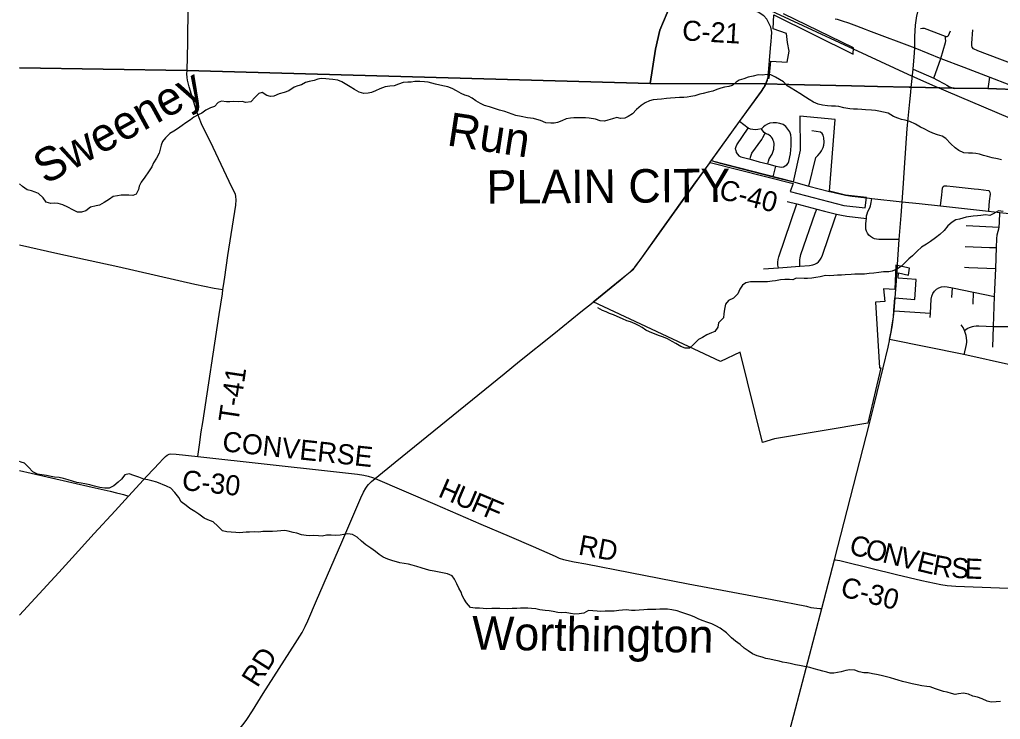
# Model space of a CAD drawing. Extents: x 114843 to 284848, y 317643 to 566895.
# Drawn here: x 114843 to 129491, y 431019 to 441467 of the extents above; entities that cross this region are included whole.
import ezdxf

# ---------------------------------------------------------------- set-up
doc = ezdxf.new("R2010")
doc.units = 0
for name, color, linetype in [('GM_X_City_Street', 7, 'Continuous'), ('GM_X_Corporation', 7, 'Continuous'), ('GM_X_Corporation_Text', 7, 'Continuous'), ('GM_X_County', 7, 'Continuous'), ('GM_X_County_Road', 7, 'Continuous'), ('GM_X_County_Road_Text', 7, 'Continuous'), ('GM_X_Minor_River', 7, 'Continuous'), ('GM_X_Minor_River_Text', 7, 'Continuous'), ('GM_X_Rail_Line', 7, 'Continuous'), ('GM_X_State_Route', 7, 'Continuous'), ('GM_X_Township', 7, 'Continuous'), ('GM_X_Township_Road', 7, 'Continuous'), ('GM_X_Township_Road_Text', 7, 'Continuous'), ('GM_X_US_Route', 7, 'Continuous')]:
    doc.layers.add(name, color=color, linetype=linetype)

msp = doc.modelspace()

# ---------------------------------------------------------------- linework, layer by layer
at = {"layer": 'GM_X_City_Street'}
for p, q in [((128495, 440593), (128603, 440888)), ((129307, 440434), (129331, 440607)), ((126099, 439120), (126139, 439281)), ((128978, 438391), (129471, 438371)), ((128765, 437318), (128774, 437464)), ((129084, 437219), (129090, 437399)), ((127902, 437119), (128446, 437086))]:
    msp.add_line(p, q, dxfattribs=at)
for points in [[(128603, 440888), (128672, 441128), (128676, 441149), (128673, 441184), (128673, 441215), (128632, 441228), (128568, 441255), (128396, 441320), (128358, 441333), (128327, 441333), (128300, 441330)], [(128673, 441215), (128683, 441215), (128694, 441217), (128705, 441222), (128714, 441231), (128744, 441302)], [(129616, 440497), (129698, 440722), (129703, 440754), (129696, 440784), (129668, 440805), (129156, 440999), (129088, 441032), (129070, 441054), (129063, 441083), (129063, 441117), (129081, 441313)], [(128187, 440727), (128495, 440593), (128543, 440570), (128654, 440509), (128692, 440490), (128733, 440466), (128802, 440441)], [(126220, 439265), (126250, 439270), (126277, 439282), (126301, 439300), (126320, 439323), (126333, 439350), (126354, 439465), (126366, 439581), (126368, 439698), (126361, 439746), (126344, 439792), (126318, 439834), (126285, 439870), (126245, 439899), (126198, 439917), (126149, 439926), (126099, 439927), (126049, 439920), (126013, 439907), (125980, 439888), (125951, 439865), (125925, 439837), (125867, 439826), (125831, 439823), (125794, 439826), (125759, 439834), (125725, 439849), (125597, 439948)], [(125538, 439516), (125537, 439545), (125543, 439573), (125555, 439600), (125725, 439849)], [(125753, 439382), (125758, 439414), (125768, 439445), (125781, 439473), (125927, 439677), (125942, 439707), (125979, 439773)], [(126018, 439312), (126027, 439352), (126040, 439388), (126082, 439460), (126098, 439502), (126106, 439535), (126109, 439559), (126111, 439595), (126111, 439616), (126106, 439644), (126099, 439663), (126087, 439690), (126072, 439712), (126060, 439725), (126039, 439741), (126023, 439751), (125992, 439764), (125979, 439773), (125964, 439783), (125941, 439808), (125925, 439837)], [(125538, 439516), (125547, 439485), (125563, 439457), (125586, 439434), (125614, 439418), (125753, 439382), (125889, 439346), (126018, 439312), (126139, 439281), (126190, 439267), (126220, 439265)], [(128595, 438687), (128607, 438770), (128614, 438848), (128623, 438907), (128627, 438952), (128631, 438968), (128638, 438978), (128649, 438985), (128692, 438984), (128787, 438976), (129100, 438942), (129163, 438936), (129314, 438917), (129325, 438912), (129335, 438893), (129338, 438860), (129335, 438824), (129330, 438796), (129319, 438701), (129312, 438608)], [(126176, 437762), (126167, 437803), (126166, 437845), (126171, 437886), (126182, 437927), (126450, 438717)], [(126305, 438754), (126450, 438717), (126750, 438639), (126863, 438609), (127041, 438565), (127117, 438546), (127197, 438532), (127489, 438500)], [(127981, 438182), (127807, 438185), (127676, 438184), (127643, 438187), (127610, 438195), (127579, 438209), (127551, 438227), (127527, 438251), (127508, 438278), (127493, 438308), (127483, 438340), (127479, 438373), (127480, 438423), (127489, 438500), (127493, 438537), (127501, 438569), (127512, 438600), (127542, 438659), (127553, 438688), (127561, 438736), (127569, 438798)], [(128023, 438748), (128278, 438723), (128595, 438687), (129312, 438608), (129484, 438588), (130178, 438514), (130580, 438469), (130809, 438444), (131062, 438418), (131127, 438413), (131177, 438413), (131191, 438413), (131223, 438420), (131255, 438428), (131326, 438452), (131809, 438631)], [(125954, 437745), (126176, 437762), (126498, 437786), (126640, 437795), (126688, 437804), (126719, 437816), (126748, 437832), (126774, 437852), (126796, 437876), (126814, 437904), (126835, 437948), (127020, 438495), (127041, 438565)], [(126498, 437786), (126494, 437838), (126496, 437880), (126501, 437912), (126513, 437959), (126725, 438576), (126750, 438639)], [(129377, 436576), (129388, 436883), (129405, 437335), (129421, 437752), (129434, 438065), (129438, 438193), (129445, 438254), (129456, 438309), (129466, 438342), (129471, 438371), (129477, 438442), (129484, 438588)], [(128964, 438080), (129329, 438065), (129434, 438065)], [(128954, 437769), (129020, 437768), (129421, 437752)], [(128442, 437018), (128446, 437086), (128458, 437295), (128466, 437337), (128482, 437377), (128505, 437412), (128536, 437442), (128573, 437464), (128613, 437478), (128656, 437483), (128698, 437479), (128774, 437464), (129090, 437399), (129405, 437335)], [(128948, 436463), (128984, 436617), (128988, 436650), (128990, 436673), (128987, 436714), (128981, 436751), (128967, 436797), (128956, 436827), (128933, 436870), (128904, 436908)], [(128956, 436827), (128993, 436854), (129032, 436872), (129073, 436885), (129096, 436890), (129130, 436895), (129171, 436896), (129388, 436883), (129585, 436883), (129697, 436885), (130085, 436878)]]:
    msp.add_lwpolyline(points, dxfattribs=at)
at = {"layer": 'GM_X_Corporation'}
msp.add_lwpolyline([(129656, 436310), (128947, 436465), (127834, 436691), (127859, 436804), (127876, 436911), (127893, 437031), (127901, 437122), (127913, 437311), (128212, 437289), (128234, 437588), (127965, 437608), (127971, 437686), (128118, 437654), (128134, 437757), (127929, 437800), (127916, 437438), (127746, 437449), (127763, 437257), (127624, 437247), (127686, 436269), (127705, 436269), (127510, 435440), (126119, 435209), (125936, 435155), (125606, 436501), (125313, 436362), (123409, 437255), (123814, 437583), (124010, 437741), (124024, 437761), (124144, 437928), (124383, 438262), (124920, 439012), (125154, 439335), (126395, 439022), (126353, 438900), (127155, 438694), (127473, 438658), (127489, 438812), (127177, 438846), (126937, 438908), (127023, 439978), (126494, 440027), (126501, 439520), (126398, 439047), (125170, 439357), (125597, 439944), (125922, 440399), (125958, 440454), (125975, 440482), (125988, 440509), (126018, 440595), (126038, 440595), (126065, 440845), (126304, 440830), (126335, 440995), (126311, 441128), (126298, 441260), (126097, 441331), (126105, 441539), (127290, 440954), (127295, 441045), (126251, 441553)], dxfattribs=at)
at = {"layer": 'GM_X_County'}
for points in [[(114843, 440749), (117343, 440710), (124261, 440514), (125988, 440509), (126332, 440501), (127267, 440479), (127654, 440470), (128127, 440459), (128158, 440458), (128801, 440444), (129305, 440437), (129824, 440418)], [(129824, 440418), (129305, 440437), (128801, 440444), (128158, 440458), (128127, 440459), (127654, 440470), (127267, 440479), (126332, 440501), (125988, 440509), (124261, 440514), (117343, 440710), (114843, 440749)]]:
    msp.add_lwpolyline(points, dxfattribs=at)
at = {"layer": 'GM_X_County_Road'}
for p, q in [((125177, 439366), (125597, 439948)), ((125152, 439331), (125168, 439353)), ((125168, 439353), (125177, 439366)), ((126099, 439120), (126402, 439043)), ((126402, 439043), (126631, 438982)), ((127502, 438806), (127569, 438798)), ((127569, 438798), (128023, 438748)), ((126822, 432674), (127012, 433402))]:
    msp.add_line(p, q, dxfattribs=at)
for points in [[(117344, 440708), (117354, 441119), (117368, 442783)], [(126069, 441145), (126074, 441206), (126075, 441279), (126062, 441355), (126025, 441433), (126001, 441474), (125956, 441523), (125918, 441551), (125881, 441573), (125836, 441595), (125800, 441606), (125760, 441615), (125709, 441620), (125639, 441625)], [(126022, 440606), (126024, 440615), (126059, 441040), (126069, 441145)], [(125989, 440506), (126013, 440564), (126019, 440592), (126022, 440606)], [(125597, 439948), (125923, 440396), (125959, 440451), (125976, 440480), (125989, 440506)], [(123407, 437251), (123813, 437578), (123888, 437640), (123962, 437703), (124009, 437750), (124029, 437772), (124071, 437826), (124110, 437878), (125152, 439331)], [(125177, 439366), (125181, 439362), (125222, 439347), (125306, 439322), (126099, 439120)], [(126631, 438982), (126941, 438902), (126946, 438901)], [(126946, 438901), (127095, 438864), (127178, 438846), (127275, 438831), (127496, 438806), (127502, 438806)], [(120152, 434616), (120452, 434862), (122082, 436180), (122311, 436367), (122821, 436776), (123227, 437106), (123407, 437251)], [(116469, 434353), (116747, 434656), (116931, 434852), (116979, 434902), (117023, 434943), (117049, 434965), (117077, 434979), (117104, 434983), (117183, 434979), (117503, 434945)], [(117503, 434945), (119532, 434720), (119889, 434683), (119985, 434668), (120049, 434653), (120111, 434632), (120152, 434616)], [(114843, 434736), (115014, 434696), (115927, 434489), (116196, 434425), (116292, 434404), (116355, 434387), (116397, 434377), (116469, 434353)], [(117845, 430520), (118139, 430886), (118198, 430964), (118236, 431018), (118321, 431147), (118483, 431404), (118958, 432150), (119062, 432317), (119108, 432404), (119150, 432493), (119278, 432795), (119654, 433666), (119940, 434326), (119980, 434414), (120013, 434472), (120032, 434499), (120053, 434524), (120098, 434569), (120152, 434616)], [(120152, 434616), (121043, 434235), (121733, 433936), (122155, 433757), (122515, 433601), (122844, 433454), (122903, 433426), (122968, 433405), (123126, 433371), (123299, 433340), (123961, 433213), (124828, 433044), (126082, 432808), (126596, 432708), (126660, 432692), (126792, 432676), (126822, 432674)], [(114843, 432577), (115073, 432827), (115428, 433212), (115627, 433430), (115957, 433794), (116268, 434132), (116469, 434353)], [(127012, 433402), (127028, 433403), (127058, 433399), (127092, 433393), (127155, 433379), (127939, 433185), (128316, 433095), (128505, 433054), (128601, 433035), (128696, 433020), (128761, 433014), (128825, 433010), (130001, 432962)]]:
    msp.add_lwpolyline(points, dxfattribs=at)
at = {"layer": 'GM_X_Minor_River'}
for points in [[(126308, 440481), (126252, 440540), (126191, 440574), (126133, 440606), (126061, 440644), (126007, 440647), (125931, 440639), (125871, 440643), (125798, 440624), (125724, 440606), (125660, 440584), (125592, 440565), (125547, 440535), (125500, 440493)], [(121238, 440465), (121166, 440481), (121054, 440505), (121002, 440520), (120944, 440532), (120890, 440538), (120822, 440542), (120748, 440541), (120690, 440531), (120640, 440531), (120571, 440527), (120501, 440503), (120439, 440480), (120373, 440474), (120301, 440462), (120225, 440432), (120160, 440403), (120100, 440379), (120050, 440367), (119982, 440363), (119914, 440386), (119844, 440426), (119778, 440466), (119706, 440511), (119654, 440539), (119598, 440563), (119522, 440574), (119468, 440577), (119419, 440581), (119348, 440587), (119296, 440576), (119240, 440559), (119170, 440543), (119115, 440527), (119051, 440493), (118999, 440477), (118943, 440458), (118863, 440404), (118794, 440378), (118722, 440358), (118638, 440323), (118588, 440319), (118536, 440335), (118468, 440379), (118418, 440366), (118363, 440312), (118295, 440240), (118223, 440230), (118167, 440244), (118107, 440240), (118037, 440243), (117981, 440241), (117931, 440239), (117858, 440248), (117808, 440230), (117752, 440170), (117694, 440150), (117624, 440116), (117567, 440070), (117511, 440044), (117445, 440009), (117393, 439971), (117324, 439925), (117272, 439885), (117200, 439839), (117146, 439803), (117089, 439765), (117023, 439702), (116979, 439646), (116956, 439594), (116942, 439533), (116926, 439475), (116886, 439399), (116845, 439327), (116817, 439271), (116767, 439197), (116714, 439117), (116660, 439039), (116631, 438983), (116621, 438931), (116585, 438859), (116535, 438841), (116475, 438844), (116409, 438846), (116358, 438846), (116306, 438838), (116242, 438826), (116186, 438785), (116108, 438737), (116035, 438695), (115985, 438689), (115903, 438665), (115833, 438614), (115769, 438592), (115706, 438594), (115637, 438628), (115565, 438665), (115491, 438703), (115419, 438721), (115365, 438726), (115310, 438722)], [(125500, 440493), (125485, 440485), (125433, 440469), (125371, 440457), (125318, 440446), (125258, 440424), (125194, 440400), (125126, 440382), (125052, 440362), (125002, 440352), (124929, 440331), (124867, 440321), (124813, 440309), (124761, 440307), (124697, 440305), (124633, 440300), (124563, 440294), (124502, 440288), (124432, 440280), (124366, 440277), (124306, 440269), (124250, 440253), (124184, 440225), (124125, 440183), (124055, 440123), (123995, 440063), (123932, 440019), (123882, 439998), (123816, 439992), (123764, 440004), (123700, 439984), (123626, 439964), (123576, 439951), (123514, 439957), (123444, 439979), (123351, 439994), (123295, 440002), (123229, 440002), (123173, 440000), (123121, 440000), (123071, 439997), (123005, 439985), (122943, 439955), (122878, 439931), (122826, 439921), (122776, 439921), (122704, 439928), (122622, 439960), (122570, 439976), (122516, 439991), (122428, 439999), (122334, 440019), (122256, 440038), (122088, 440094), (122012, 440115), (121862, 440165), (121784, 440186), (121726, 440214), (121658, 440256), (121600, 440297), (121546, 440325), (121492, 440341), (121438, 440366), (121370, 440406), (121304, 440438), (121238, 440465)], [(127895, 440023), (127813, 440070), (127747, 440084), (127677, 440102), (127625, 440111), (127565, 440115), (127478, 440119), (127422, 440123), (127358, 440128), (127298, 440132), (127244, 440136), (127154, 440152), (127078, 440169), (127026, 440173), (126968, 440175), (126908, 440179), (126832, 440192), (126768, 440204), (126702, 440236), (126636, 440276), (126582, 440309), (126498, 440363), (126432, 440404), (126366, 440442), (126308, 440481)], [(129509, 439374), (129447, 439390), (129369, 439405), (129299, 439423), (129238, 439437), (129178, 439456), (129122, 439466), (129072, 439472), (129014, 439472), (128944, 439480), (128872, 439513), (128816, 439551), (128750, 439613), (128677, 439692), (128623, 439728), (128553, 439748), (128481, 439771), (128425, 439795), (128351, 439835), (128299, 439862), (128221, 439906), (128139, 439946), (128071, 439967), (128013, 439977), (127961, 439997), (127895, 440023)], [(115310, 438722), (115238, 438742), (115195, 438807), (115127, 438869), (115075, 438891), (115023, 438909), (114955, 438928), (114885, 438976), (114843, 439015)], [(129533, 438602), (129463, 438612), (129393, 438573), (129333, 438541), (129271, 438551), (129201, 438543), (129147, 438539), (129082, 438532), (128982, 438520), (128928, 438504), (128878, 438490), (128824, 438476), (128772, 438443), (128705, 438389), (128651, 438319), (128587, 438257), (128524, 438211), (128448, 438157), (128386, 438117), (128313, 438069), (128247, 438009), (128179, 437943), (128126, 437897), (128068, 437842), (128012, 437784), (127953, 437744), (127875, 437714), (127825, 437700), (127743, 437702), (127675, 437691), (127603, 437683), (127533, 437677), (127462, 437669), (127410, 437667), (127318, 437666), (127264, 437662), (127172, 437658), (127120, 437654), (127056, 437651), (127002, 437645), (126933, 437643), (126879, 437645), (126797, 437625), (126737, 437618), (126675, 437606), (126611, 437600), (126559, 437604), (126440, 437605), (126390, 437583), (126340, 437587), (126274, 437587), (126206, 437583), (126130, 437568), (126080, 437564), (126014, 437552), (125953, 437552), (125901, 437551), (125841, 437551), (125761, 437553), (125691, 437537), (125641, 437501), (125599, 437445), (125568, 437371), (125504, 437309), (125430, 437276), (125387, 437218), (125371, 437145), (125363, 437073), (125354, 437017), (125282, 436941), (125270, 436875), (125227, 436813), (125177, 436793), (125109, 436761), (125041, 436720), (124982, 436690), (124914, 436620), (124850, 436562), (124784, 436564), (124720, 436586), (124646, 436631), (124588, 436663)], [(124588, 436663), (124518, 436699), (124462, 436726), (124398, 436748), (124336, 436770), (124252, 436807), (124194, 436831), (124142, 436869), (124088, 436899), (124036, 436926), (123966, 436954), (123910, 436968), (123848, 436999), (123768, 437037), (123712, 437059), (123654, 437079), (123602, 437104), (123550, 437126), (123480, 437166)], [(117161, 434408), (117103, 434470), (117037, 434503), (116893, 434559), (116817, 434580), (116757, 434596), (116697, 434608), (116623, 434634), (116551, 434661), (116479, 434685), (116413, 434671), (116367, 434605), (116317, 434561), (116252, 434506), (116182, 434472), (116114, 434474), (116042, 434484), (115960, 434501), (115890, 434521), (115818, 434537), (115762, 434548), (115696, 434556), (115632, 434578), (115568, 434595), (115498, 434617), (115436, 434629), (115366, 434637), (115313, 434648), (115247, 434660), (115173, 434670), (115111, 434683), (115039, 434717), (114978, 434785), (114918, 434846), (114864, 434862), (114843, 434870)], [(123469, 432635), (123405, 432641), (123341, 432646), (123269, 432604), (123201, 432596), (123137, 432592), (123073, 432601), (122992, 432613), (122940, 432609), (122880, 432615), (122812, 432630), (122752, 432640), (122690, 432646), (122614, 432656), (122554, 432669), (122490, 432675), (122434, 432679), (122322, 432680), (122270, 432676), (122199, 432674), (122131, 432672), (122017, 432673), (121953, 432677), (121897, 432675), (121821, 432671), (121767, 432674), (121711, 432678), (121649, 432682), (121575, 432688), (121515, 432761), (121483, 432813), (121453, 432867), (121439, 432919), (121404, 432980), (121372, 433044), (121336, 433112), (121302, 433163), (121236, 433193), (121160, 433205), (121084, 433224), (121032, 433230), (120974, 433240), (120920, 433258), (120842, 433281), (120778, 433301), (120708, 433323), (120650, 433335), (120586, 433346), (120524, 433356), (120472, 433370), (120418, 433386), (120342, 433411), (120274, 433443), (120212, 433482), (120156, 433524), (120090, 433578), (120016, 433625), (119948, 433681), (119886, 433739), (119814, 433780), (119744, 433788), (119686, 433778), (119632, 433768), (119554, 433765), (119494, 433769), (119428, 433769), (119362, 433755), (119306, 433758), (119234, 433766), (119177, 433758), (119125, 433764), (119055, 433775), (118983, 433801), (118931, 433809), (118855, 433832), (118803, 433840), (118745, 433836), (118691, 433832), (118619, 433823), (118475, 433823), (118415, 433817), (118354, 433818), (118278, 433816), (118226, 433816), (118176, 433808), (118126, 433804), (118070, 433809), (118004, 433815), (117940, 433821), (117872, 433836), (117804, 433906), (117734, 433968), (117656, 433997), (117598, 434025), (117518, 434084), (117462, 434124), (117385, 434170), (117333, 434215), (117255, 434267), (117219, 434333), (117161, 434408)], [(129495, 431288), (129427, 431281), (129355, 431275), (129295, 431289), (129221, 431325), (129149, 431350), (129081, 431364), (129013, 431394), (128941, 431413), (128867, 431399), (128815, 431393), (128763, 431405), (128694, 431424), (128642, 431436), (128580, 431454), (128520, 431476), (128442, 431503), (128390, 431511), (128320, 431519), (128246, 431535), (128174, 431552), (128092, 431568), (128030, 431586), (127966, 431605), (127914, 431619), (127852, 431639), (127790, 431657), (127708, 431674), (127642, 431690), (127580, 431700), (127516, 431714), (127452, 431713), (127384, 431727), (127316, 431753), (127242, 431760), (127185, 431750), (127111, 431728), (127003, 431708), (126951, 431710), (126897, 431723), (126841, 431739), (126783, 431753), (126711, 431775), (126647, 431792), (126567, 431810), (126491, 431822), (126433, 431833), (126353, 431853), (126301, 431863), (126238, 431875), (126186, 431888), (126110, 431906), (126046, 431918), (125988, 431930), (125932, 431947), (125860, 431969), (125790, 431999), (125724, 432042), (125662, 432084), (125605, 432136), (125537, 432187), (125475, 432237), (125401, 432311), (125307, 432380), (125239, 432418), (125183, 432445), (125105, 432469), (125051, 432491), (124989, 432515), (124927, 432544), (124869, 432570), (124793, 432594), (124719, 432621), (124663, 432639), (124583, 432657), (124519, 432666), (124469, 432666), (124403, 432664), (124345, 432660), (124291, 432658), (124219, 432659), (124168, 432657), (124094, 432651), (124038, 432645), (123984, 432645), (123902, 432654), (123848, 432652), (123794, 432646), (123722, 432634), (123670, 432633), (123587, 432635), (123519, 432631), (123469, 432635)]]:
    msp.add_lwpolyline(points, dxfattribs=at)
at = {"layer": 'GM_X_Rail_Line'}
for points in [[(114843, 446635), (114861, 446627), (119778, 444430), (123501, 442743), (125726, 441762), (128111, 440653), (128479, 440489)], [(128479, 440489), (130998, 439418), (131780, 439073), (132352, 438743), (133270, 438069), (136074, 435852), (137429, 434713), (140276, 432132), (143769, 428946), (146519, 426434), (147203, 425812)]]:
    msp.add_lwpolyline(points, dxfattribs=at)
at = {"layer": 'GM_X_State_Route'}
for points in [[(127025, 441477), (127051, 441472), (127130, 441451), (127224, 441420), (127344, 441375), (127473, 441325)], [(127473, 441325), (127522, 441306), (128211, 441044)], [(128211, 441044), (128603, 440888), (128943, 440757)], [(128943, 440757), (129331, 440607), (129616, 440497), (129825, 440415)]]:
    msp.add_lwpolyline(points, dxfattribs=at)
at = {"layer": 'GM_X_Township'}
for points in [[(124570, 441700), (124406, 441308), (124340, 441026), (124261, 440514), (117343, 440710), (114843, 440749)], [(129824, 440418), (129305, 440437), (128801, 440444), (128158, 440458), (128127, 440459), (127654, 440470), (127267, 440479), (126332, 440501), (125988, 440509), (124261, 440514), (124340, 441026), (124406, 441308), (124570, 441700)], [(114843, 440749), (117343, 440710), (124261, 440514), (125988, 440509), (126332, 440501), (127267, 440479), (127654, 440470), (128127, 440459), (128158, 440458), (128801, 440444), (129305, 440437), (129824, 440418)]]:
    msp.add_lwpolyline(points, dxfattribs=at)
at = {"layer": 'GM_X_Township_Road'}
for points in [[(117876, 437439), (117888, 437495), (117906, 437624), (117954, 437946), (118070, 438697), (118077, 438778), (118073, 438824), (118065, 438859), (118015, 438968), (117735, 439559), (117561, 439910), (117524, 440001), (117482, 440122), (117374, 440465), (117363, 440506), (117351, 440561), (117346, 440605), (117343, 440658), (117344, 440708)], [(126631, 438982), (126735, 439411), (126765, 439438), (126798, 439479), (126820, 439510), (126844, 439556), (126856, 439595), (126859, 439639), (126853, 439703), (126845, 439743), (126828, 439766), (126806, 439787), (126676, 439808)], [(114843, 438105), (115416, 437977), (116312, 437780), (117461, 437519), (117750, 437459), (117815, 437448), (117876, 437439)], [(117503, 434945), (117530, 435121), (117557, 435315), (117581, 435453), (117825, 437065), (117871, 437372), (117876, 437439)]]:
    msp.add_lwpolyline(points, dxfattribs=at)
at = {"layer": 'GM_X_US_Route'}
for p, q in [((128023, 438748), (128037, 438953)), ((128007, 438544), (128023, 438748)), ((127940, 437611), (127947, 437696)), ((127947, 437696), (127955, 437812)), ((127918, 437311), (127937, 437568)), ((127937, 437568), (127940, 437611)), ((127012, 433402), (127536, 435435)), ((126822, 432674), (127012, 433402))]:
    msp.add_line(p, q, dxfattribs=at)
for points in [[(128211, 441044), (128212, 441216), (128223, 441383), (128245, 441523), (128283, 441679), (128316, 441782), (128352, 441876), (128399, 441963), (128489, 442097), (128575, 442207), (128680, 442330), (128872, 442546), (128965, 442667), (129091, 442823), (129207, 442984), (129317, 443156), (129419, 443327), (129508, 443506)], [(128159, 440456), (128187, 440727), (128208, 440970), (128211, 441044)], [(128105, 439889), (128123, 440091), (128138, 440241), (128153, 440384), (128159, 440456)], [(128037, 438953), (128057, 439252), (128101, 439841), (128104, 439884), (128105, 439889)], [(127955, 437812), (127981, 438182), (128007, 438544)], [(127840, 436695), (127841, 436700), (127860, 436801), (127878, 436909), (127894, 437028), (127902, 437119), (127918, 437311)], [(127739, 436266), (127814, 436576), (127840, 436695)], [(127536, 435435), (127607, 435715), (127739, 436266)], [(126054, 429789), (126146, 430130), (126312, 430731), (126406, 431080), (126822, 432674)]]:
    msp.add_lwpolyline(points, dxfattribs=at)

# ---------------------------------------------------------------- texts
at = {"layer": 'GM_X_Corporation_Text'}
msp.add_text('PLAIN CITY', height=500, rotation=0.411, dxfattribs=at).set_placement((121818, 438718))
at = {"layer": 'GM_X_County_Road_Text'}
for s, rotation, p in [('C-21', 356.649, (124732, 441159)), ('C-40', 345.6128, (125273, 438799)), ('CONVERSE', 353.8838, (117861, 435025)), ('C-30', 353.8799, (117258, 434447)), ('H', 336.3523, (121078, 434352)), ('U', 336.9349, (121322, 434245)), ('F', 336.9329, (121565, 434141)), ('F', 336.9329, (121752, 434062)), ('RD', 349.4888, (123175, 433482)), ('C', 346.1468, (127218, 433491)), ('O', 346.1453, (127457, 433432)), ('N', 346.1453, (127714, 433369)), ('V', 346.1453, (127970, 433306)), ('E', 346.2934, (128227, 433242)), ('R', 349.3842, (128463, 433185)), ('S', 357.3332, (128750, 433135)), ('E', 357.5609, (128953, 433125)), ('C-30', 345.877, (127087, 432863)), ('RD', 57.6757, (118394, 431481))]:
    msp.add_text(s, height=300, rotation=rotation, dxfattribs=at).set_placement(p)
at = {"layer": 'GM_X_Minor_River_Text'}
for s, height, rotation, p in [('Sweeney', 499.9, 28.741, (115226, 438997)), ('Run', 500, 351.3295, (121211, 439592)), ('Worthington', 500, 359.2183, (121598, 432062))]:
    msp.add_text(s, height=height, rotation=rotation, dxfattribs=at).set_placement(p)
at = {"layer": 'GM_X_Township_Road_Text'}
msp.add_text('T-41', height=300, rotation=81.531, dxfattribs=at).set_placement((118108, 435440))

doc.saveas('drawing.dxf')
